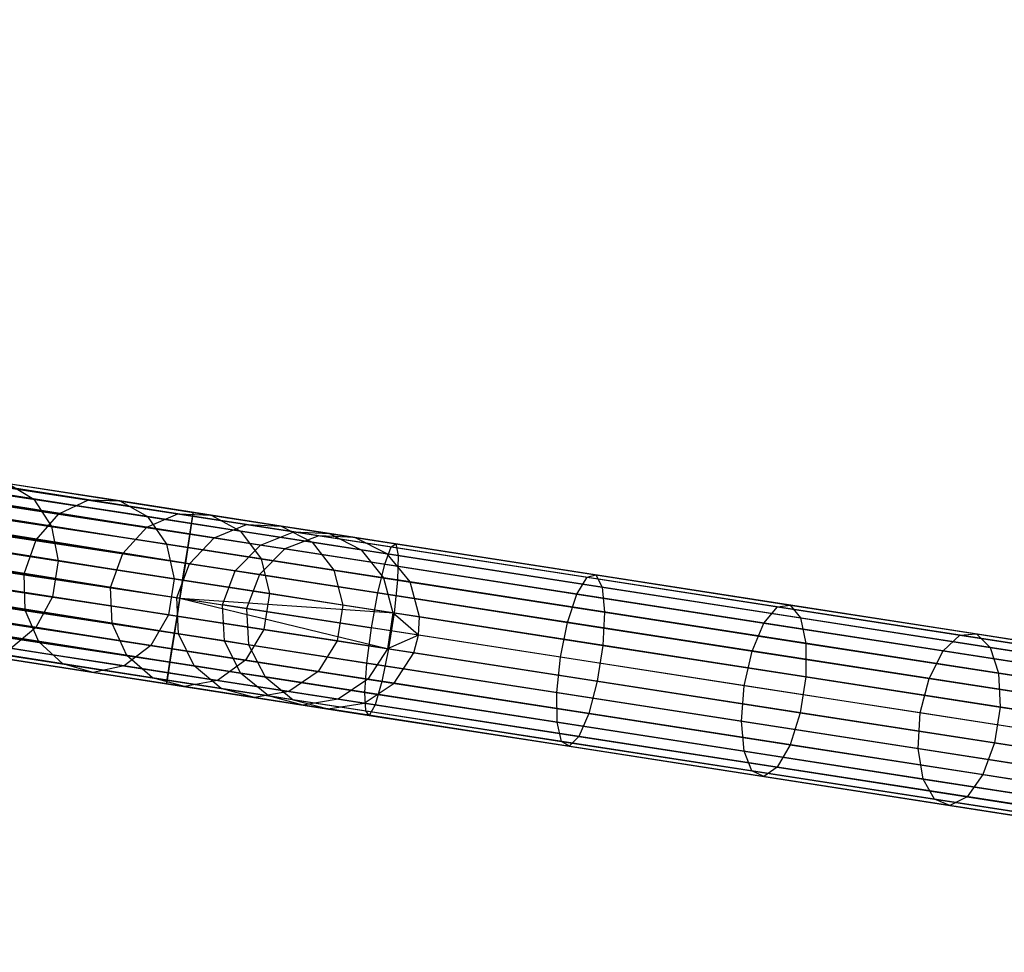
# Model space of a CAD drawing. Extents: x -102 to 102, y -101 to 102.
# Tile 372 of 481: x 78 to 89, y -16 to -6. Entities that reach past the tile are written whole.
import ezdxf

# ---------------------------------------------------------------- set-up
doc = ezdxf.new("R2010")
doc.units = 0
doc.header["$LTSCALE"] = 25.4
doc.layers.get('0').update_dxf_attribs({"linetype": 'CONTINUOUS'})

# ---------------------------------------------------------------- blocks, each defined once
blk = doc.blocks.new('NL2500011659_STL')
at = {"color": 0}
for p, q in [((79.864, -11.379, -7.395), (42.919, -5.688, -7.191)), ((42.919, -5.688, -7.191), (79.844, -11.506, -7)), ((42.919, -5.688, -7.191), (79.844, -11.506, -7)), ((79.864, -11.379, -7.395), (42.919, -5.688, -7.191)), ((42.919, -5.688, -7.809), (79.857, -11.422, -7.809)), ((42.919, -5.688, -7.809), (79.857, -11.422, -7.809)), ((42.925, -5.645, -7.395), (79.864, -11.379, -7.395)), ((42.925, -5.645, -7.605), (79.864, -11.379, -7.395)), ((79.857, -11.422, -7.809), (42.925, -5.645, -7.605)), ((42.925, -5.645, -7.605), (79.864, -11.379, -7.395)), ((42.925, -5.645, -7.395), (79.864, -11.379, -7.395)), ((79.857, -11.422, -7.809), (42.925, -5.645, -7.605)), ((42.906, -5.772, -7), (79.844, -11.506, -7)), ((42.906, -5.772, -7), (79.844, -11.506, -7)), ((79.825, -11.627, -8.169), (42.906, -5.772, -8)), ((42.906, -5.772, -8), (79.857, -11.422, -7.809)), ((42.906, -5.772, -8), (79.857, -11.422, -7.809)), ((79.825, -11.627, -8.169), (42.906, -5.772, -8)), ((79.844, -11.506, -7), (42.887, -5.893, -6.831)), ((42.887, -5.893, -6.831), (79.801, -11.781, -6.691)), ((42.887, -5.893, -6.831), (79.801, -11.781, -6.691)), ((79.844, -11.506, -7), (42.887, -5.893, -6.831)), ((42.887, -5.893, -8.169), (79.825, -11.627, -8.169)), ((42.887, -5.893, -8.169), (79.825, -11.627, -8.169)), ((42.863, -6.047, -6.691), (79.801, -11.781, -6.691)), ((42.863, -6.047, -6.691), (79.801, -11.781, -6.691)), ((79.774, -11.96, -8.414), (42.863, -6.047, -8.309)), ((42.863, -6.047, -8.309), (79.825, -11.627, -8.169)), ((42.863, -6.047, -8.309), (79.825, -11.627, -8.169)), ((79.774, -11.96, -8.414), (42.863, -6.047, -8.309)), ((79.801, -11.781, -6.691), (42.835, -6.226, -6.586)), ((42.835, -6.226, -6.586), (79.743, -12.156, -6.522)), ((42.835, -6.226, -6.586), (79.743, -12.156, -6.522)), ((79.801, -11.781, -6.691), (42.835, -6.226, -6.586)), ((42.835, -6.226, -8.414), (79.774, -11.96, -8.414)), ((42.835, -6.226, -8.414), (79.774, -11.96, -8.414)), ((42.805, -6.422, -6.522), (79.743, -12.156, -6.522)), ((42.805, -6.422, -6.522), (79.743, -12.156, -6.522)), ((42.805, -6.422, -8.478), (79.711, -12.362, -8.5)), ((42.805, -6.422, -8.478), (79.711, -12.362, -8.5)), ((42.805, -6.422, -8.478), (79.774, -11.96, -8.414)), ((42.805, -6.422, -8.478), (79.774, -11.96, -8.414)), ((42.773, -6.628, -6.5), (79.711, -12.362, -6.5)), ((42.773, -6.628, -6.5), (79.711, -12.362, -6.5)), ((42.773, -6.628, -8.5), (79.711, -12.362, -8.5)), ((42.773, -6.628, -8.5), (79.711, -12.362, -8.5)), ((79.649, -12.763, -8.414), (42.741, -6.833, -8.478)), ((42.741, -6.833, -8.478), (79.711, -12.362, -8.5)), ((79.649, -12.763, -8.414), (42.741, -6.833, -8.478)), ((42.741, -6.833, -6.522), (79.679, -12.567, -6.522)), ((42.741, -6.833, -6.522), (79.679, -12.567, -6.522)), ((42.741, -6.833, -8.478), (79.711, -12.362, -8.5)), ((42.71, -7.03, -8.414), (79.649, -12.763, -8.414)), ((42.71, -7.03, -8.414), (79.649, -12.763, -8.414)), ((79.679, -12.567, -6.522), (42.71, -7.03, -6.586)), ((42.71, -7.03, -6.586), (79.621, -12.942, -6.691)), ((42.71, -7.03, -6.586), (79.621, -12.942, -6.691)), ((79.679, -12.567, -6.522), (42.71, -7.03, -6.586)), ((79.597, -13.096, -8.169), (42.683, -7.208, -8.309)), ((42.683, -7.208, -8.309), (79.649, -12.763, -8.414)), ((42.683, -7.208, -8.309), (79.649, -12.763, -8.414)), ((79.597, -13.096, -8.169), (42.683, -7.208, -8.309)), ((42.683, -7.208, -6.691), (79.621, -12.942, -6.691)), ((42.683, -7.208, -6.691), (79.621, -12.942, -6.691)), ((42.659, -7.362, -8.169), (79.597, -13.096, -8.169)), ((42.659, -7.362, -8.169), (79.597, -13.096, -8.169)), ((79.621, -12.942, -6.691), (42.659, -7.362, -6.831)), ((42.659, -7.362, -6.831), (79.578, -13.217, -7)), ((42.659, -7.362, -6.831), (79.578, -13.217, -7)), ((79.621, -12.942, -6.691), (42.659, -7.362, -6.831)), ((79.565, -13.301, -7.809), (42.64, -7.483, -8)), ((42.64, -7.483, -8), (79.597, -13.096, -8.169)), ((42.64, -7.483, -8), (79.597, -13.096, -8.169)), ((79.565, -13.301, -7.809), (42.64, -7.483, -8)), ((42.64, -7.483, -7), (79.578, -13.217, -7)), ((42.64, -7.483, -7), (79.578, -13.217, -7)), ((79.559, -13.344, -7.395), (42.62, -7.61, -7.605)), ((42.62, -7.61, -7.395), (79.559, -13.344, -7.395)), ((79.559, -13.344, -7.395), (42.62, -7.61, -7.605)), ((42.62, -7.61, -7.605), (79.565, -13.301, -7.809)), ((42.62, -7.61, -7.605), (79.565, -13.301, -7.809)), ((42.62, -7.61, -7.395), (79.559, -13.344, -7.395)), ((42.627, -7.567, -7.809), (79.565, -13.301, -7.809)), ((42.627, -7.567, -7.809), (79.565, -13.301, -7.809)), ((79.578, -13.217, -7), (42.627, -7.567, -7.191)), ((42.627, -7.567, -7.191), (79.559, -13.344, -7.395)), ((42.627, -7.567, -7.191), (79.559, -13.344, -7.395)), ((79.578, -13.217, -7), (42.627, -7.567, -7.191)), ((78.04, -11.226, -299.859), (76.526, -10.991, -301.661)), ((78.04, -11.226, -299.859), (76.526, -10.991, -301.661)), ((78.664, -11.236, -297.483), (77.415, -11.043, -299.371)), ((78.664, -11.236, -297.483), (77.415, -11.043, -299.371)), ((77.748, -11.05, -299.621), (78.04, -11.226, -299.859)), ((79.022, -11.248, -297.692), (77.748, -11.05, -299.621)), ((79.022, -11.248, -297.692), (77.748, -11.05, -299.621)), ((77.748, -11.05, -299.621), (78.04, -11.226, -299.859)), ((78.325, -11.394, -297.3), (77.1, -11.204, -299.154)), ((78.325, -11.394, -297.3), (77.1, -11.204, -299.154)), ((78.04, -11.226, -299.859), (78.241, -11.539, -300.045)), ((79.34, -11.427, -297.893), (78.04, -11.226, -299.859)), ((79.34, -11.427, -297.893), (78.04, -11.226, -299.859)), ((78.04, -11.226, -299.859), (78.241, -11.539, -300.045)), ((78.325, -11.394, -297.3), (78.664, -11.236, -297.483)), ((78.325, -11.394, -297.3), (78.664, -11.236, -297.483)), ((78.664, -11.236, -297.483), (79.022, -11.248, -297.692)), ((79.688, -11.396, -295.461), (78.664, -11.236, -297.483)), ((79.688, -11.396, -295.461), (78.664, -11.236, -297.483)), ((78.664, -11.236, -297.483), (79.022, -11.248, -297.692)), ((79.022, -11.248, -297.692), (79.34, -11.427, -297.893)), ((80.069, -11.411, -295.628), (79.022, -11.248, -297.692)), ((80.069, -11.411, -295.628), (79.022, -11.248, -297.692)), ((79.022, -11.248, -297.692), (79.34, -11.427, -297.893)), ((78.241, -11.539, -300.045), (76.704, -11.3, -301.875)), ((78.241, -11.539, -300.045), (76.704, -11.3, -301.875)), ((79.844, -11.506, -7), (79.864, -11.379, -7.395)), ((79.844, -11.506, -7), (79.864, -11.379, -7.395)), ((79.864, -11.379, -7.395), (79.857, -11.422, -7.809)), ((79.864, -11.379, -7.395), (79.857, -11.422, -7.809)), ((79.864, -11.379, -7.395), (82.187, -11.739, -7.533)), ((79.864, -11.379, -7.395), (82.187, -11.739, -7.533)), ((78.065, -11.694, -297.176), (78.325, -11.394, -297.3)), ((78.065, -11.694, -297.176), (78.325, -11.394, -297.3)), ((79.331, -11.55, -295.315), (78.325, -11.394, -297.3)), ((79.331, -11.55, -295.315), (78.325, -11.394, -297.3)), ((79.331, -11.55, -295.315), (79.688, -11.396, -295.461)), ((79.331, -11.55, -295.315), (79.688, -11.396, -295.461)), ((79.34, -11.427, -297.893), (79.56, -11.743, -298.049)), ((80.406, -11.593, -295.788), (79.34, -11.427, -297.893)), ((80.406, -11.593, -295.788), (79.34, -11.427, -297.893)), ((79.34, -11.427, -297.893), (79.56, -11.743, -298.049)), ((79.688, -11.396, -295.461), (80.069, -11.411, -295.628)), ((80.476, -11.518, -293.333), (79.688, -11.396, -295.461)), ((80.476, -11.518, -293.333), (79.688, -11.396, -295.461)), ((79.688, -11.396, -295.461), (80.069, -11.411, -295.628)), ((79.801, -11.781, -6.691), (79.844, -11.506, -7)), ((79.801, -11.781, -6.691), (79.844, -11.506, -7)), ((79.857, -11.422, -7.809), (79.825, -11.627, -8.169)), ((79.857, -11.422, -7.809), (79.825, -11.627, -8.169)), ((79.844, -11.506, -7), (82.213, -11.873, -7.141)), ((79.844, -11.506, -7), (82.213, -11.873, -7.141)), ((79.857, -11.422, -7.809), (82.132, -11.775, -7.944)), ((79.857, -11.422, -7.809), (82.132, -11.775, -7.944)), ((80.069, -11.411, -295.628), (80.406, -11.593, -295.788)), ((80.873, -11.535, -293.455), (80.069, -11.411, -295.628)), ((80.873, -11.535, -293.455), (80.069, -11.411, -295.628)), ((80.069, -11.411, -295.628), (80.406, -11.593, -295.788)), ((78.065, -11.694, -297.176), (76.855, -11.507, -299.007)), ((78.065, -11.694, -297.176), (76.855, -11.507, -299.007)), ((78.241, -11.539, -300.045), (78.316, -11.935, -300.147)), ((79.56, -11.743, -298.049), (78.241, -11.539, -300.045)), ((79.56, -11.743, -298.049), (78.241, -11.539, -300.045)), ((78.241, -11.539, -300.045), (78.316, -11.935, -300.147)), ((79.058, -11.849, -295.216), (79.331, -11.55, -295.315)), ((79.058, -11.849, -295.216), (79.331, -11.55, -295.315)), ((80.104, -11.671, -293.226), (79.331, -11.55, -295.315)), ((80.104, -11.671, -293.226), (79.331, -11.55, -295.315)), ((80.104, -11.671, -293.226), (80.476, -11.518, -293.333)), ((80.104, -11.671, -293.226), (80.476, -11.518, -293.333)), ((80.406, -11.593, -295.788), (80.643, -11.911, -295.913)), ((81.227, -11.72, -293.573), (80.406, -11.593, -295.788)), ((81.227, -11.72, -293.573), (80.406, -11.593, -295.788)), ((80.406, -11.593, -295.788), (80.643, -11.911, -295.913)), ((80.476, -11.518, -293.333), (80.873, -11.535, -293.455)), ((81.016, -11.602, -291.127), (80.476, -11.518, -293.333)), ((81.016, -11.602, -291.127), (80.476, -11.518, -293.333)), ((80.476, -11.518, -293.333), (80.873, -11.535, -293.455)), ((80.635, -11.753, -291.061), (81.016, -11.602, -291.127)), ((80.635, -11.753, -291.061), (81.016, -11.602, -291.127)), ((80.873, -11.535, -293.455), (81.227, -11.72, -293.573)), ((81.425, -11.621, -291.204), (80.873, -11.535, -293.455)), ((81.425, -11.621, -291.204), (80.873, -11.535, -293.455)), ((80.873, -11.535, -293.455), (81.227, -11.72, -293.573)), ((81.016, -11.602, -291.127), (81.425, -11.621, -291.204)), ((81.302, -11.646, -288.874), (81.016, -11.602, -291.127)), ((81.302, -11.646, -288.874), (81.016, -11.602, -291.127)), ((81.016, -11.602, -291.127), (81.425, -11.621, -291.204)), ((78.316, -11.935, -300.147), (76.766, -11.694, -301.991)), ((78.316, -11.935, -300.147), (76.766, -11.694, -301.991)), ((77.929, -12.085, -297.132), (78.065, -11.694, -297.176)), ((77.929, -12.085, -297.132), (78.065, -11.694, -297.176)), ((79.058, -11.849, -295.216), (78.065, -11.694, -297.176)), ((79.058, -11.849, -295.216), (78.065, -11.694, -297.176)), ((79.825, -11.627, -8.169), (79.774, -11.96, -8.414)), ((79.825, -11.627, -8.169), (79.774, -11.96, -8.414)), ((79.822, -11.967, -293.154), (80.104, -11.671, -293.226)), ((79.822, -11.967, -293.154), (80.104, -11.671, -293.226)), ((79.825, -11.627, -8.169), (82.059, -11.974, -8.302)), ((79.825, -11.627, -8.169), (82.059, -11.974, -8.302)), ((80.635, -11.753, -291.061), (80.104, -11.671, -293.226)), ((80.635, -11.753, -291.061), (80.104, -11.671, -293.226)), ((81.302, -11.646, -288.874), (80.915, -11.796, -288.848)), ((81.302, -11.646, -288.874), (80.915, -11.796, -288.848)), ((81.227, -11.72, -293.573), (81.476, -12.041, -293.664)), ((81.789, -11.808, -291.276), (81.227, -11.72, -293.573)), ((81.789, -11.808, -291.276), (81.227, -11.72, -293.573)), ((81.227, -11.72, -293.573), (81.476, -12.041, -293.664)), ((99.268, -14.435, -28.874), (81.302, -11.646, -288.874)), ((81.716, -11.666, -288.902), (81.302, -11.646, -288.874)), ((99.268, -14.435, -28.874), (81.302, -11.646, -288.874)), ((81.716, -11.666, -288.902), (81.302, -11.646, -288.874)), ((81.425, -11.621, -291.204), (81.789, -11.808, -291.276)), ((81.716, -11.666, -288.902), (81.425, -11.621, -291.204)), ((81.716, -11.666, -288.902), (81.425, -11.621, -291.204)), ((81.425, -11.621, -291.204), (81.789, -11.808, -291.276)), ((99.682, -14.455, -28.902), (81.716, -11.666, -288.902)), ((82.086, -11.854, -288.93), (81.716, -11.666, -288.902)), ((99.682, -14.455, -28.902), (81.716, -11.666, -288.902)), ((82.086, -11.854, -288.93), (81.716, -11.666, -288.902)), ((79.56, -11.743, -298.049), (79.646, -12.141, -298.135)), ((80.643, -11.911, -295.913), (79.56, -11.743, -298.049)), ((80.643, -11.911, -295.913), (79.56, -11.743, -298.049)), ((79.56, -11.743, -298.049), (79.646, -12.141, -298.135)), ((79.743, -12.156, -6.522), (79.801, -11.781, -6.691)), ((79.743, -12.156, -6.522), (79.801, -11.781, -6.691)), ((79.801, -11.781, -6.691), (82.206, -12.154, -6.834)), ((79.801, -11.781, -6.691), (82.206, -12.154, -6.834)), ((80.346, -12.048, -291.016), (80.635, -11.753, -291.061)), ((80.346, -12.048, -291.016), (80.635, -11.753, -291.061)), ((80.915, -11.796, -288.848), (80.622, -12.091, -288.831)), ((80.915, -11.796, -288.848), (80.622, -12.091, -288.831)), ((80.915, -11.796, -288.848), (80.635, -11.753, -291.061)), ((80.915, -11.796, -288.848), (80.635, -11.753, -291.061)), ((98.881, -14.585, -28.848), (80.915, -11.796, -288.848)), ((98.881, -14.585, -28.848), (80.915, -11.796, -288.848)), ((81.789, -11.808, -291.276), (82.046, -12.129, -291.333)), ((82.086, -11.854, -288.93), (81.789, -11.808, -291.276)), ((82.086, -11.854, -288.93), (81.789, -11.808, -291.276)), ((81.789, -11.808, -291.276), (82.046, -12.129, -291.333)), ((82.059, -11.974, -8.302), (82.132, -11.775, -7.944)), ((82.059, -11.974, -8.302), (82.132, -11.775, -7.944)), ((82.132, -11.775, -7.944), (82.187, -11.739, -7.533)), ((82.132, -11.775, -7.944), (82.187, -11.739, -7.533)), ((82.132, -11.775, -7.944), (84.376, -12.123, -8.347)), ((82.132, -11.775, -7.944), (84.376, -12.123, -8.347)), ((82.187, -11.739, -7.533), (84.478, -12.095, -7.945)), ((82.187, -11.739, -7.533), (84.478, -12.095, -7.945)), ((82.187, -11.739, -7.533), (82.213, -11.873, -7.141)), ((82.187, -11.739, -7.533), (82.213, -11.873, -7.141)), ((76.725, -11.898, -298.955), (77.929, -12.085, -297.132)), ((76.725, -11.898, -298.955), (77.929, -12.085, -297.132)), ((78.316, -11.935, -300.147), (78.252, -12.346, -300.147)), ((78.316, -11.935, -300.147), (78.252, -12.346, -300.147)), ((79.646, -12.141, -298.135), (78.316, -11.935, -300.147)), ((79.646, -12.141, -298.135), (78.316, -11.935, -300.147)), ((78.918, -12.238, -295.181), (79.058, -11.849, -295.216)), ((78.918, -12.238, -295.181), (79.058, -11.849, -295.216)), ((79.822, -11.967, -293.154), (79.058, -11.849, -295.216)), ((79.822, -11.967, -293.154), (79.058, -11.849, -295.216)), ((80.643, -11.911, -295.913), (80.738, -12.31, -295.981)), ((81.476, -12.041, -293.664), (80.643, -11.911, -295.913)), ((81.476, -12.041, -293.664), (80.643, -11.911, -295.913)), ((80.643, -11.911, -295.913), (80.738, -12.31, -295.981)), ((100.052, -14.643, -28.93), (82.086, -11.854, -288.93)), ((82.348, -12.176, -288.952), (82.086, -11.854, -288.93)), ((100.052, -14.643, -28.93), (82.086, -11.854, -288.93)), ((82.348, -12.176, -288.952), (82.086, -11.854, -288.93)), ((82.213, -11.873, -7.141), (82.206, -12.154, -6.834)), ((82.213, -11.873, -7.141), (82.206, -12.154, -6.834)), ((82.213, -11.873, -7.141), (84.549, -12.236, -7.56)), ((82.213, -11.873, -7.141), (84.549, -12.236, -7.56)), ((79.678, -12.356, -293.128), (79.822, -11.967, -293.154)), ((79.678, -12.356, -293.128), (79.822, -11.967, -293.154)), ((79.774, -11.96, -8.414), (79.711, -12.362, -8.5)), ((79.774, -11.96, -8.414), (79.711, -12.362, -8.5)), ((79.774, -11.96, -8.414), (81.979, -12.302, -8.544)), ((79.774, -11.96, -8.414), (81.979, -12.302, -8.544)), ((80.346, -12.048, -291.016), (79.822, -11.967, -293.154)), ((80.346, -12.048, -291.016), (79.822, -11.967, -293.154)), ((80.199, -12.437, -291), (80.346, -12.048, -291.016)), ((80.199, -12.437, -291), (80.346, -12.048, -291.016)), ((80.622, -12.091, -288.831), (80.346, -12.048, -291.016)), ((80.622, -12.091, -288.831), (80.346, -12.048, -291.016)), ((81.476, -12.041, -293.664), (81.577, -12.441, -293.714)), ((82.046, -12.129, -291.333), (81.476, -12.041, -293.664)), ((82.046, -12.129, -291.333), (81.476, -12.041, -293.664)), ((81.476, -12.041, -293.664), (81.577, -12.441, -293.714)), ((81.979, -12.302, -8.544), (82.059, -11.974, -8.302)), ((81.979, -12.302, -8.544), (82.059, -11.974, -8.302)), ((82.059, -11.974, -8.302), (84.261, -12.316, -8.698)), ((82.059, -11.974, -8.302), (84.261, -12.316, -8.698)), ((78.252, -12.346, -300.147), (76.703, -12.105, -301.991)), ((78.252, -12.346, -300.147), (76.703, -12.105, -301.991)), ((77.94, -12.498, -297.176), (77.929, -12.085, -297.132)), ((77.929, -12.085, -297.132), (78.918, -12.238, -295.181)), ((77.929, -12.085, -297.132), (78.918, -12.238, -295.181)), ((77.94, -12.498, -297.176), (77.929, -12.085, -297.132)), ((79.646, -12.141, -298.135), (79.582, -12.552, -298.135)), ((79.646, -12.141, -298.135), (79.582, -12.552, -298.135)), ((80.738, -12.31, -295.981), (79.646, -12.141, -298.135)), ((80.738, -12.31, -295.981), (79.646, -12.141, -298.135)), ((79.711, -12.362, -6.5), (79.743, -12.156, -6.522)), ((79.711, -12.362, -6.5), (79.743, -12.156, -6.522)), ((79.743, -12.156, -6.522), (82.167, -12.532, -6.666)), ((79.743, -12.156, -6.522), (82.167, -12.532, -6.666)), ((80.622, -12.091, -288.831), (80.475, -12.48, -288.825)), ((80.622, -12.091, -288.831), (80.475, -12.48, -288.825)), ((98.588, -14.88, -28.831), (80.622, -12.091, -288.831)), ((98.588, -14.88, -28.831), (80.622, -12.091, -288.831)), ((82.046, -12.129, -291.333), (82.152, -12.53, -291.365)), ((82.046, -12.129, -291.333), (82.152, -12.53, -291.365)), ((82.348, -12.176, -288.952), (82.046, -12.129, -291.333)), ((82.348, -12.176, -288.952), (82.046, -12.129, -291.333)), ((82.206, -12.154, -6.834), (82.167, -12.532, -6.666)), ((82.206, -12.154, -6.834), (82.167, -12.532, -6.666)), ((82.206, -12.154, -6.834), (84.577, -12.522, -7.26)), ((82.206, -12.154, -6.834), (84.577, -12.522, -7.26)), ((100.314, -14.965, -28.952), (82.348, -12.176, -288.952)), ((82.457, -12.577, -288.963), (82.348, -12.176, -288.952)), ((100.314, -14.965, -28.952), (82.348, -12.176, -288.952)), ((82.457, -12.577, -288.963), (82.348, -12.176, -288.952)), ((84.261, -12.316, -8.698), (84.376, -12.123, -8.347)), ((84.261, -12.316, -8.698), (84.376, -12.123, -8.347)), ((84.376, -12.123, -8.347), (84.478, -12.095, -7.945)), ((84.376, -12.123, -8.347), (84.478, -12.095, -7.945)), ((84.376, -12.123, -8.347), (86.558, -12.462, -9.013)), ((84.376, -12.123, -8.347), (86.558, -12.462, -9.013)), ((84.478, -12.095, -7.945), (86.705, -12.441, -8.625)), ((84.478, -12.095, -7.945), (86.705, -12.441, -8.625)), ((84.478, -12.095, -7.945), (84.549, -12.236, -7.56)), ((84.478, -12.095, -7.945), (84.549, -12.236, -7.56)), ((78.934, -12.652, -295.216), (78.918, -12.238, -295.181)), ((78.918, -12.238, -295.181), (79.678, -12.356, -293.128)), ((78.918, -12.238, -295.181), (79.678, -12.356, -293.128)), ((78.934, -12.652, -295.216), (78.918, -12.238, -295.181)), ((84.549, -12.236, -7.56), (86.82, -12.589, -8.254)), ((84.549, -12.236, -7.56), (86.82, -12.589, -8.254)), ((84.549, -12.236, -7.56), (84.577, -12.522, -7.26)), ((84.549, -12.236, -7.56), (84.577, -12.522, -7.26)), ((77.94, -12.498, -297.176), (76.731, -12.31, -299.007)), ((77.94, -12.498, -297.176), (76.731, -12.31, -299.007)), ((78.252, -12.346, -300.147), (78.061, -12.7, -300.045)), ((78.252, -12.346, -300.147), (78.061, -12.7, -300.045)), ((79.582, -12.552, -298.135), (78.252, -12.346, -300.147)), ((79.582, -12.552, -298.135), (78.252, -12.346, -300.147)), ((79.711, -12.362, -8.5), (79.649, -12.763, -8.414)), ((79.711, -12.362, -8.5), (79.649, -12.763, -8.414)), ((79.697, -12.771, -293.154), (79.678, -12.356, -293.128)), ((79.678, -12.356, -293.128), (80.199, -12.437, -291)), ((79.678, -12.356, -293.128), (80.199, -12.437, -291)), ((79.697, -12.771, -293.154), (79.678, -12.356, -293.128)), ((79.679, -12.567, -6.522), (79.711, -12.362, -6.5)), ((79.679, -12.567, -6.522), (79.711, -12.362, -6.5)), ((79.711, -12.362, -6.5), (82.167, -12.532, -6.666)), ((79.711, -12.362, -6.5), (82.167, -12.532, -6.666)), ((79.711, -12.362, -6.5), (82.103, -12.943, -6.666)), ((79.711, -12.362, -6.5), (82.103, -12.943, -6.666)), ((79.711, -12.362, -8.5), (81.906, -12.702, -8.63)), ((79.711, -12.362, -8.5), (81.906, -12.702, -8.63)), ((80.738, -12.31, -295.981), (80.674, -12.721, -295.981)), ((80.738, -12.31, -295.981), (80.674, -12.721, -295.981)), ((81.577, -12.441, -293.714), (80.738, -12.31, -295.981)), ((81.577, -12.441, -293.714), (80.738, -12.31, -295.981)), ((81.906, -12.702, -8.63), (81.979, -12.302, -8.544)), ((81.906, -12.702, -8.63), (81.979, -12.302, -8.544)), ((81.979, -12.302, -8.544), (84.154, -12.64, -8.935)), ((81.979, -12.302, -8.544), (84.154, -12.64, -8.935)), ((84.154, -12.64, -8.935), (84.261, -12.316, -8.698)), ((84.154, -12.64, -8.935), (84.261, -12.316, -8.698)), ((84.261, -12.316, -8.698), (86.403, -12.648, -9.351)), ((84.261, -12.316, -8.698), (86.403, -12.648, -9.351)), ((78.061, -12.7, -300.045), (76.523, -12.462, -301.875)), ((78.061, -12.7, -300.045), (76.523, -12.462, -301.875)), ((78.097, -12.863, -297.3), (77.94, -12.498, -297.176)), ((78.934, -12.652, -295.216), (77.94, -12.498, -297.176)), ((78.097, -12.863, -297.3), (77.94, -12.498, -297.176)), ((78.934, -12.652, -295.216), (77.94, -12.498, -297.176)), ((80.221, -12.852, -291.016), (80.199, -12.437, -291)), ((80.475, -12.48, -288.825), (80.199, -12.437, -291)), ((80.221, -12.852, -291.016), (80.199, -12.437, -291)), ((80.475, -12.48, -288.825), (80.199, -12.437, -291)), ((98.441, -15.269, -28.825), (80.475, -12.48, -288.825)), ((80.475, -12.48, -288.825), (80.498, -12.895, -288.831)), ((98.441, -15.269, -28.825), (80.475, -12.48, -288.825)), ((80.475, -12.48, -288.825), (80.498, -12.895, -288.831)), ((81.577, -12.441, -293.714), (81.513, -12.852, -293.714)), ((81.577, -12.441, -293.714), (81.513, -12.852, -293.714)), ((82.152, -12.53, -291.365), (81.577, -12.441, -293.714)), ((82.152, -12.53, -291.365), (81.577, -12.441, -293.714)), ((86.403, -12.648, -9.351), (86.558, -12.462, -9.013)), ((86.403, -12.648, -9.351), (86.558, -12.462, -9.013)), ((86.558, -12.462, -9.013), (86.705, -12.441, -8.625)), ((86.558, -12.462, -9.013), (86.705, -12.441, -8.625)), ((86.558, -12.462, -9.013), (88.648, -12.786, -9.933)), ((86.558, -12.462, -9.013), (88.648, -12.786, -9.933)), ((86.705, -12.441, -8.625), (88.839, -12.772, -9.564)), ((86.705, -12.441, -8.625), (88.839, -12.772, -9.564)), ((86.705, -12.441, -8.625), (86.82, -12.589, -8.254)), ((86.705, -12.441, -8.625), (86.82, -12.589, -8.254)), ((79.582, -12.552, -298.135), (79.38, -12.905, -298.049)), ((79.582, -12.552, -298.135), (79.38, -12.905, -298.049)), ((80.674, -12.721, -295.981), (79.582, -12.552, -298.135)), ((80.674, -12.721, -295.981), (79.582, -12.552, -298.135)), ((79.621, -12.942, -6.691), (79.679, -12.567, -6.522)), ((79.621, -12.942, -6.691), (79.679, -12.567, -6.522)), ((79.679, -12.567, -6.522), (82.103, -12.943, -6.666)), ((79.679, -12.567, -6.522), (82.103, -12.943, -6.666)), ((82.152, -12.53, -291.365), (82.089, -12.941, -291.365)), ((82.152, -12.53, -291.365), (82.089, -12.941, -291.365)), ((82.167, -12.532, -6.666), (82.103, -12.943, -6.666)), ((82.167, -12.532, -6.666), (82.103, -12.943, -6.666)), ((82.457, -12.577, -288.963), (82.152, -12.53, -291.365)), ((82.457, -12.577, -288.963), (82.152, -12.53, -291.365)), ((82.446, -12.786, -288.965), (82.152, -12.53, -291.365)), ((82.446, -12.786, -288.965), (82.152, -12.53, -291.365)), ((82.167, -12.532, -6.666), (84.557, -12.903, -7.095)), ((82.167, -12.532, -6.666), (84.557, -12.903, -7.095)), ((82.446, -12.786, -288.965), (82.457, -12.577, -288.963)), ((82.446, -12.786, -288.965), (82.457, -12.577, -288.963)), ((100.423, -15.366, -28.963), (82.457, -12.577, -288.963)), ((100.423, -15.366, -28.963), (82.457, -12.577, -288.963)), ((84.577, -12.522, -7.26), (84.557, -12.903, -7.095)), ((84.577, -12.522, -7.26), (84.557, -12.903, -7.095)), ((84.577, -12.522, -7.26), (86.882, -12.88, -7.964)), ((84.577, -12.522, -7.26), (86.882, -12.88, -7.964)), ((86.82, -12.589, -8.254), (88.996, -12.926, -9.211)), ((86.82, -12.589, -8.254), (88.996, -12.926, -9.211)), ((86.82, -12.589, -8.254), (86.882, -12.88, -7.964)), ((86.82, -12.589, -8.254), (86.882, -12.88, -7.964)), ((78.097, -12.863, -297.3), (76.872, -12.673, -299.154)), ((78.097, -12.863, -297.3), (76.872, -12.673, -299.154)), ((78.061, -12.7, -300.045), (77.775, -12.937, -299.859)), ((78.061, -12.7, -300.045), (77.775, -12.937, -299.859)), ((79.38, -12.905, -298.049), (78.061, -12.7, -300.045)), ((79.38, -12.905, -298.049), (78.061, -12.7, -300.045)), ((79.103, -13.019, -295.315), (78.934, -12.652, -295.216)), ((79.697, -12.771, -293.154), (78.934, -12.652, -295.216)), ((79.103, -13.019, -295.315), (78.934, -12.652, -295.216)), ((79.697, -12.771, -293.154), (78.934, -12.652, -295.216)), ((80.674, -12.721, -295.981), (80.463, -13.073, -295.913)), ((80.674, -12.721, -295.981), (80.463, -13.073, -295.913)), ((81.513, -12.852, -293.714), (80.674, -12.721, -295.981)), ((81.513, -12.852, -293.714), (80.674, -12.721, -295.981)), ((81.854, -13.106, -8.544), (81.906, -12.702, -8.63)), ((81.854, -13.106, -8.544), (81.906, -12.702, -8.63)), ((84.071, -13.038, -9.019), (81.906, -12.702, -8.63)), ((84.071, -13.038, -9.019), (81.906, -12.702, -8.63)), ((84.071, -13.038, -9.019), (84.154, -12.64, -8.935)), ((84.071, -13.038, -9.019), (84.154, -12.64, -8.935)), ((84.154, -12.64, -8.935), (86.269, -12.968, -9.581)), ((84.154, -12.64, -8.935), (86.269, -12.968, -9.581)), ((86.269, -12.968, -9.581), (86.403, -12.648, -9.351)), ((86.269, -12.968, -9.581), (86.403, -12.648, -9.351)), ((86.403, -12.648, -9.351), (88.455, -12.967, -10.254)), ((86.403, -12.648, -9.351), (88.455, -12.967, -10.254)), ((79.649, -12.763, -8.414), (79.597, -13.096, -8.169)), ((79.649, -12.763, -8.414), (79.597, -13.096, -8.169)), ((79.649, -12.763, -8.414), (81.854, -13.106, -8.544)), ((79.649, -12.763, -8.414), (81.854, -13.106, -8.544)), ((79.876, -13.139, -293.226), (79.697, -12.771, -293.154)), ((80.221, -12.852, -291.016), (79.697, -12.771, -293.154)), ((79.876, -13.139, -293.226), (79.697, -12.771, -293.154)), ((80.221, -12.852, -291.016), (79.697, -12.771, -293.154)), ((80.407, -13.222, -291.061), (80.221, -12.852, -291.016)), ((80.498, -12.895, -288.831), (80.221, -12.852, -291.016)), ((80.407, -13.222, -291.061), (80.221, -12.852, -291.016)), ((80.498, -12.895, -288.831), (80.221, -12.852, -291.016)), ((81.513, -12.852, -293.714), (81.295, -13.202, -293.664)), ((81.513, -12.852, -293.714), (81.295, -13.202, -293.664)), ((82.089, -12.941, -291.365), (81.513, -12.852, -293.714)), ((82.089, -12.941, -291.365), (81.513, -12.852, -293.714)), ((82.446, -12.786, -288.965), (82.089, -12.941, -291.365)), ((82.446, -12.786, -288.965), (82.089, -12.941, -291.365)), ((82.393, -12.988, -288.963), (82.446, -12.786, -288.965)), ((82.393, -12.988, -288.963), (82.446, -12.786, -288.965)), ((100.412, -15.575, -28.965), (82.446, -12.786, -288.965)), ((100.412, -15.575, -28.965), (82.446, -12.786, -288.965)), ((88.455, -12.967, -10.254), (88.648, -12.786, -9.933)), ((88.455, -12.967, -10.254), (88.648, -12.786, -9.933)), ((88.648, -12.786, -9.933), (88.839, -12.772, -9.564)), ((88.648, -12.786, -9.933), (88.839, -12.772, -9.564)), ((88.648, -12.786, -9.933), (90.617, -13.092, -11.094)), ((88.648, -12.786, -9.933), (90.617, -13.092, -11.094)), ((88.839, -12.772, -9.564), (90.85, -13.084, -10.749)), ((88.839, -12.772, -9.564), (90.85, -13.084, -10.749)), ((88.839, -12.772, -9.564), (88.996, -12.926, -9.211)), ((88.839, -12.772, -9.564), (88.996, -12.926, -9.211)), ((78.372, -13.116, -297.483), (77.124, -12.922, -299.371)), ((78.372, -13.116, -297.483), (77.124, -12.922, -299.371)), ((79.074, -13.139, -297.893), (77.775, -12.937, -299.859)), ((79.074, -13.139, -297.893), (77.775, -12.937, -299.859)), ((78.372, -13.116, -297.483), (78.097, -12.863, -297.3)), ((79.103, -13.019, -295.315), (78.097, -12.863, -297.3)), ((78.372, -13.116, -297.483), (78.097, -12.863, -297.3)), ((79.103, -13.019, -295.315), (78.097, -12.863, -297.3)), ((79.38, -12.905, -298.049), (79.074, -13.139, -297.893)), ((79.38, -12.905, -298.049), (79.074, -13.139, -297.893)), ((80.463, -13.073, -295.913), (79.38, -12.905, -298.049)), ((80.463, -13.073, -295.913), (79.38, -12.905, -298.049)), ((79.578, -13.217, -7), (79.621, -12.942, -6.691)), ((79.578, -13.217, -7), (79.621, -12.942, -6.691)), ((79.621, -12.942, -6.691), (82.025, -13.316, -6.834)), ((79.621, -12.942, -6.691), (82.025, -13.316, -6.834)), ((98.464, -15.684, -28.831), (80.498, -12.895, -288.831)), ((80.498, -12.895, -288.831), (80.687, -13.265, -288.848)), ((98.464, -15.684, -28.831), (80.498, -12.895, -288.831)), ((80.498, -12.895, -288.831), (80.687, -13.265, -288.848)), ((82.089, -12.941, -291.365), (81.866, -13.291, -291.333)), ((82.089, -12.941, -291.365), (81.866, -13.291, -291.333)), ((82.103, -12.943, -6.666), (82.025, -13.316, -6.834)), ((82.103, -12.943, -6.666), (82.025, -13.316, -6.834)), ((82.393, -12.988, -288.963), (82.089, -12.941, -291.365)), ((82.393, -12.988, -288.963), (82.089, -12.941, -291.365)), ((82.103, -12.943, -6.666), (84.494, -13.314, -7.095)), ((82.103, -12.943, -6.666), (84.494, -13.314, -7.095)), ((84.557, -12.903, -7.095), (84.494, -13.314, -7.095)), ((84.557, -12.903, -7.095), (84.494, -13.314, -7.095)), ((84.557, -12.903, -7.095), (86.882, -13.264, -7.805)), ((84.557, -12.903, -7.095), (86.882, -13.264, -7.805)), ((86.177, -13.365, -9.662), (86.269, -12.968, -9.581)), ((86.177, -13.365, -9.662), (86.269, -12.968, -9.581)), ((86.269, -12.968, -9.581), (88.294, -13.282, -10.472)), ((86.269, -12.968, -9.581), (88.294, -13.282, -10.472)), ((86.882, -12.88, -7.964), (89.091, -13.223, -8.936)), ((86.882, -12.88, -7.964), (89.091, -13.223, -8.936)), ((86.882, -12.88, -7.964), (86.882, -13.264, -7.805)), ((86.882, -12.88, -7.964), (86.882, -13.264, -7.805)), ((88.294, -13.282, -10.472), (88.455, -12.967, -10.254)), ((88.294, -13.282, -10.472), (88.455, -12.967, -10.254)), ((88.455, -12.967, -10.254), (90.388, -13.267, -11.394)), ((88.455, -12.967, -10.254), (90.388, -13.267, -11.394)), ((88.996, -12.926, -9.211), (91.046, -13.245, -10.419)), ((88.996, -12.926, -9.211), (91.046, -13.245, -10.419)), ((88.996, -12.926, -9.211), (89.091, -13.223, -8.936)), ((88.996, -12.926, -9.211), (89.091, -13.223, -8.936)), ((78.717, -13.214, -297.692), (77.443, -13.016, -299.621)), ((78.717, -13.214, -297.692), (77.443, -13.016, -299.621)), ((79.396, -13.275, -295.461), (79.103, -13.019, -295.315)), ((79.876, -13.139, -293.226), (79.103, -13.019, -295.315)), ((79.396, -13.275, -295.461), (79.103, -13.019, -295.315)), ((79.876, -13.139, -293.226), (79.103, -13.019, -295.315)), ((80.463, -13.073, -295.913), (80.141, -13.305, -295.788)), ((80.463, -13.073, -295.913), (80.141, -13.305, -295.788)), ((81.295, -13.202, -293.664), (80.463, -13.073, -295.913)), ((81.295, -13.202, -293.664), (80.463, -13.073, -295.913)), ((82.168, -13.338, -288.952), (82.393, -12.988, -288.963)), ((82.168, -13.338, -288.952), (82.393, -12.988, -288.963)), ((100.359, -15.777, -28.963), (82.393, -12.988, -288.963)), ((100.359, -15.777, -28.963), (82.393, -12.988, -288.963)), ((84.029, -13.443, -8.935), (84.071, -13.038, -9.019)), ((84.029, -13.443, -8.935), (84.071, -13.038, -9.019)), ((86.177, -13.365, -9.662), (84.071, -13.038, -9.019)), ((86.177, -13.365, -9.662), (84.071, -13.038, -9.019)), ((78.717, -13.214, -297.692), (78.372, -13.116, -297.483)), ((79.396, -13.275, -295.461), (78.372, -13.116, -297.483)), ((78.717, -13.214, -297.692), (78.372, -13.116, -297.483)), ((79.396, -13.275, -295.461), (78.372, -13.116, -297.483)), ((79.074, -13.139, -297.893), (78.717, -13.214, -297.692)), ((79.074, -13.139, -297.893), (78.717, -13.214, -297.692)), ((80.141, -13.305, -295.788), (79.074, -13.139, -297.893)), ((80.141, -13.305, -295.788), (79.074, -13.139, -297.893)), ((79.597, -13.096, -8.169), (79.565, -13.301, -7.809)), ((79.597, -13.096, -8.169), (79.565, -13.301, -7.809)), ((79.597, -13.096, -8.169), (81.831, -13.443, -8.302)), ((79.597, -13.096, -8.169), (81.831, -13.443, -8.302)), ((80.184, -13.397, -293.333), (79.876, -13.139, -293.226)), ((80.407, -13.222, -291.061), (79.876, -13.139, -293.226)), ((80.184, -13.397, -293.333), (79.876, -13.139, -293.226)), ((80.407, -13.222, -291.061), (79.876, -13.139, -293.226)), ((81.831, -13.443, -8.302), (81.854, -13.106, -8.544)), ((81.831, -13.443, -8.302), (81.854, -13.106, -8.544)), ((81.854, -13.106, -8.544), (84.029, -13.443, -8.935)), ((81.854, -13.106, -8.544), (84.029, -13.443, -8.935)), ((79.764, -13.376, -295.628), (78.717, -13.214, -297.692)), ((79.764, -13.376, -295.628), (78.717, -13.214, -297.692)), ((79.764, -13.376, -295.628), (79.396, -13.275, -295.461)), ((80.184, -13.397, -293.333), (79.396, -13.275, -295.461)), ((79.764, -13.376, -295.628), (79.396, -13.275, -295.461)), ((80.184, -13.397, -293.333), (79.396, -13.275, -295.461)), ((79.559, -13.344, -7.395), (79.578, -13.217, -7)), ((79.559, -13.344, -7.395), (79.578, -13.217, -7)), ((79.565, -13.301, -7.809), (79.559, -13.344, -7.395)), ((79.565, -13.301, -7.809), (79.559, -13.344, -7.395)), ((79.565, -13.301, -7.809), (81.84, -13.655, -7.944)), ((79.565, -13.301, -7.809), (81.84, -13.655, -7.944)), ((79.578, -13.217, -7), (81.947, -13.585, -7.141)), ((79.578, -13.217, -7), (81.947, -13.585, -7.141)), ((80.141, -13.305, -295.788), (79.764, -13.376, -295.628)), ((80.141, -13.305, -295.788), (79.764, -13.376, -295.628)), ((80.961, -13.432, -293.573), (80.141, -13.305, -295.788)), ((80.961, -13.432, -293.573), (80.141, -13.305, -295.788)), ((80.725, -13.481, -291.127), (80.407, -13.222, -291.061)), ((80.687, -13.265, -288.848), (80.407, -13.222, -291.061)), ((80.725, -13.481, -291.127), (80.407, -13.222, -291.061)), ((80.687, -13.265, -288.848), (80.407, -13.222, -291.061)), ((98.653, -16.054, -28.848), (80.687, -13.265, -288.848)), ((80.687, -13.265, -288.848), (81.01, -13.526, -288.874)), ((98.653, -16.054, -28.848), (80.687, -13.265, -288.848)), ((80.687, -13.265, -288.848), (81.01, -13.526, -288.874)), ((81.295, -13.202, -293.664), (80.961, -13.432, -293.573)), ((81.295, -13.202, -293.664), (80.961, -13.432, -293.573)), ((81.866, -13.291, -291.333), (81.295, -13.202, -293.664)), ((81.866, -13.291, -291.333), (81.295, -13.202, -293.664)), ((81.866, -13.291, -291.333), (81.523, -13.519, -291.276)), ((81.866, -13.291, -291.333), (81.523, -13.519, -291.276)), ((82.168, -13.338, -288.952), (81.866, -13.291, -291.333)), ((82.168, -13.338, -288.952), (81.866, -13.291, -291.333)), ((86.882, -13.264, -7.805), (86.818, -13.675, -7.805)), ((86.882, -13.264, -7.805), (86.818, -13.675, -7.805)), ((86.882, -13.264, -7.805), (89.108, -13.61, -8.785)), ((86.882, -13.264, -7.805), (89.108, -13.61, -8.785)), ((88.193, -13.678, -10.549), (88.294, -13.282, -10.472)), ((88.193, -13.678, -10.549), (88.294, -13.282, -10.472)), ((88.294, -13.282, -10.472), (90.203, -13.579, -11.597)), ((88.294, -13.282, -10.472), (90.203, -13.579, -11.597)), ((89.091, -13.223, -8.936), (91.172, -13.546, -10.162)), ((89.091, -13.223, -8.936), (91.172, -13.546, -10.162)), ((89.091, -13.223, -8.936), (89.108, -13.61, -8.785)), ((89.091, -13.223, -8.936), (89.108, -13.61, -8.785)), ((79.559, -13.344, -7.395), (81.881, -13.705, -7.533)), ((79.559, -13.344, -7.395), (81.881, -13.705, -7.533)), ((80.568, -13.501, -293.455), (79.764, -13.376, -295.628)), ((80.568, -13.501, -293.455), (79.764, -13.376, -295.628)), ((80.568, -13.501, -293.455), (80.184, -13.397, -293.333)), ((80.725, -13.481, -291.127), (80.184, -13.397, -293.333)), ((80.568, -13.501, -293.455), (80.184, -13.397, -293.333)), ((80.725, -13.481, -291.127), (80.184, -13.397, -293.333)), ((81.821, -13.565, -288.93), (82.168, -13.338, -288.952)), ((81.821, -13.565, -288.93), (82.168, -13.338, -288.952)), ((82.025, -13.316, -6.834), (81.947, -13.585, -7.141)), ((82.025, -13.316, -6.834), (81.947, -13.585, -7.141)), ((82.025, -13.316, -6.834), (84.396, -13.684, -7.26)), ((82.025, -13.316, -6.834), (84.396, -13.684, -7.26)), ((100.134, -16.127, -28.952), (82.168, -13.338, -288.952)), ((100.134, -16.127, -28.952), (82.168, -13.338, -288.952)), ((84.494, -13.314, -7.095), (84.396, -13.684, -7.26)), ((84.494, -13.314, -7.095), (84.396, -13.684, -7.26)), ((84.494, -13.314, -7.095), (86.818, -13.675, -7.805)), ((84.494, -13.314, -7.095), (86.818, -13.675, -7.805)), ((86.144, -13.772, -9.581), (86.177, -13.365, -9.662)), ((86.144, -13.772, -9.581), (86.177, -13.365, -9.662)), ((88.193, -13.678, -10.549), (86.177, -13.365, -9.662)), ((88.193, -13.678, -10.549), (86.177, -13.365, -9.662)), ((80.961, -13.432, -293.573), (80.568, -13.501, -293.455)), ((80.961, -13.432, -293.573), (80.568, -13.501, -293.455)), ((81.12, -13.587, -291.204), (80.568, -13.501, -293.455)), ((81.12, -13.587, -291.204), (80.568, -13.501, -293.455)), ((81.12, -13.587, -291.204), (80.725, -13.481, -291.127)), ((81.01, -13.526, -288.874), (80.725, -13.481, -291.127)), ((81.12, -13.587, -291.204), (80.725, -13.481, -291.127)), ((81.01, -13.526, -288.874), (80.725, -13.481, -291.127)), ((81.523, -13.519, -291.276), (80.961, -13.432, -293.573)), ((81.523, -13.519, -291.276), (80.961, -13.432, -293.573)), ((98.976, -16.314, -28.874), (81.01, -13.526, -288.874)), ((81.01, -13.526, -288.874), (81.411, -13.632, -288.902)), ((98.976, -16.314, -28.874), (81.01, -13.526, -288.874)), ((81.01, -13.526, -288.874), (81.411, -13.632, -288.902)), ((81.523, -13.519, -291.276), (81.12, -13.587, -291.204)), ((81.523, -13.519, -291.276), (81.12, -13.587, -291.204)), ((81.821, -13.565, -288.93), (81.523, -13.519, -291.276)), ((81.821, -13.565, -288.93), (81.523, -13.519, -291.276)), ((81.84, -13.655, -7.944), (81.831, -13.443, -8.302)), ((81.831, -13.443, -8.302), (84.033, -13.785, -8.698)), ((81.831, -13.443, -8.302), (84.033, -13.785, -8.698)), ((81.84, -13.655, -7.944), (81.831, -13.443, -8.302)), ((84.033, -13.785, -8.698), (84.029, -13.443, -8.935)), ((84.029, -13.443, -8.935), (86.144, -13.772, -9.581)), ((84.029, -13.443, -8.935), (86.144, -13.772, -9.581)), ((84.033, -13.785, -8.698), (84.029, -13.443, -8.935)), ((81.411, -13.632, -288.902), (81.12, -13.587, -291.204)), ((81.411, -13.632, -288.902), (81.12, -13.587, -291.204)), ((81.411, -13.632, -288.902), (81.821, -13.565, -288.93)), ((81.411, -13.632, -288.902), (81.821, -13.565, -288.93)), ((99.377, -16.421, -28.902), (81.411, -13.632, -288.902)), ((99.377, -16.421, -28.902), (81.411, -13.632, -288.902)), ((99.786, -16.354, -28.93), (81.821, -13.565, -288.93)), ((99.786, -16.354, -28.93), (81.821, -13.565, -288.93)), ((81.947, -13.585, -7.141), (81.881, -13.705, -7.533)), ((81.947, -13.585, -7.141), (81.881, -13.705, -7.533)), ((81.947, -13.585, -7.141), (84.283, -13.948, -7.56)), ((81.947, -13.585, -7.141), (84.283, -13.948, -7.56)), ((89.108, -13.61, -8.785), (89.044, -14.021, -8.785)), ((89.108, -13.61, -8.785), (89.044, -14.021, -8.785)), ((89.108, -13.61, -8.785), (91.206, -13.936, -10.021)), ((89.108, -13.61, -8.785), (91.206, -13.936, -10.021)), ((81.881, -13.705, -7.533), (81.84, -13.655, -7.944)), ((81.84, -13.655, -7.944), (84.084, -14.003, -8.347)), ((81.84, -13.655, -7.944), (84.084, -14.003, -8.347)), ((81.881, -13.705, -7.533), (81.84, -13.655, -7.944)), ((81.881, -13.705, -7.533), (84.172, -14.06, -7.945)), ((81.881, -13.705, -7.533), (84.172, -14.06, -7.945)), ((84.396, -13.684, -7.26), (84.283, -13.948, -7.56)), ((84.396, -13.684, -7.26), (84.283, -13.948, -7.56)), ((84.396, -13.684, -7.26), (86.702, -14.042, -7.964)), ((84.396, -13.684, -7.26), (86.702, -14.042, -7.964)), ((86.818, -13.675, -7.805), (86.702, -14.042, -7.964)), ((86.818, -13.675, -7.805), (86.702, -14.042, -7.964)), ((86.818, -13.675, -7.805), (89.044, -14.021, -8.785)), ((86.818, -13.675, -7.805), (89.044, -14.021, -8.785)), ((88.169, -14.086, -10.472), (88.193, -13.678, -10.549)), ((88.169, -14.086, -10.472), (88.193, -13.678, -10.549)), ((90.093, -13.973, -11.669), (88.193, -13.678, -10.549)), ((90.093, -13.973, -11.669), (88.193, -13.678, -10.549)), ((84.084, -14.003, -8.347), (84.033, -13.785, -8.698)), ((84.033, -13.785, -8.698), (86.175, -14.117, -9.351)), ((84.033, -13.785, -8.698), (86.175, -14.117, -9.351)), ((84.084, -14.003, -8.347), (84.033, -13.785, -8.698)), ((86.175, -14.117, -9.351), (86.144, -13.772, -9.581)), ((86.144, -13.772, -9.581), (88.169, -14.086, -10.472)), ((86.144, -13.772, -9.581), (88.169, -14.086, -10.472)), ((86.175, -14.117, -9.351), (86.144, -13.772, -9.581)), ((84.283, -13.948, -7.56), (84.172, -14.06, -7.945)), ((84.283, -13.948, -7.56), (84.172, -14.06, -7.945)), ((84.283, -13.948, -7.56), (86.554, -14.3, -8.254)), ((84.283, -13.948, -7.56), (86.554, -14.3, -8.254)), ((84.172, -14.06, -7.945), (84.084, -14.003, -8.347)), ((84.084, -14.003, -8.347), (86.266, -14.341, -9.013)), ((84.084, -14.003, -8.347), (86.266, -14.341, -9.013)), ((84.172, -14.06, -7.945), (84.084, -14.003, -8.347)), ((84.172, -14.06, -7.945), (86.4, -14.406, -8.625)), ((84.172, -14.06, -7.945), (86.4, -14.406, -8.625)), ((86.702, -14.042, -7.964), (86.554, -14.3, -8.254)), ((86.702, -14.042, -7.964), (86.554, -14.3, -8.254)), ((86.702, -14.042, -7.964), (88.911, -14.384, -8.936)), ((86.702, -14.042, -7.964), (88.911, -14.384, -8.936)), ((88.227, -14.435, -10.254), (88.169, -14.086, -10.472)), ((88.169, -14.086, -10.472), (90.078, -14.382, -11.597)), ((88.169, -14.086, -10.472), (90.078, -14.382, -11.597)), ((88.227, -14.435, -10.254), (88.169, -14.086, -10.472)), ((89.044, -14.021, -8.785), (88.911, -14.384, -8.936)), ((89.044, -14.021, -8.785), (88.911, -14.384, -8.936)), ((89.044, -14.021, -8.785), (91.143, -14.346, -10.021)), ((89.044, -14.021, -8.785), (91.143, -14.346, -10.021)), ((86.266, -14.341, -9.013), (86.175, -14.117, -9.351)), ((86.175, -14.117, -9.351), (88.227, -14.435, -10.254)), ((86.175, -14.117, -9.351), (88.227, -14.435, -10.254)), ((86.266, -14.341, -9.013), (86.175, -14.117, -9.351)), ((86.554, -14.3, -8.254), (86.4, -14.406, -8.625)), ((86.554, -14.3, -8.254), (86.4, -14.406, -8.625)), ((86.554, -14.3, -8.254), (88.73, -14.638, -9.211)), ((86.554, -14.3, -8.254), (88.73, -14.638, -9.211)), ((86.4, -14.406, -8.625), (86.266, -14.341, -9.013)), ((86.266, -14.341, -9.013), (88.356, -14.666, -9.933)), ((86.266, -14.341, -9.013), (88.356, -14.666, -9.933)), ((86.4, -14.406, -8.625), (86.266, -14.341, -9.013)), ((86.4, -14.406, -8.625), (88.534, -14.738, -9.564)), ((86.4, -14.406, -8.625), (88.534, -14.738, -9.564)), ((88.356, -14.666, -9.933), (88.227, -14.435, -10.254)), ((88.227, -14.435, -10.254), (90.16, -14.736, -11.394)), ((88.227, -14.435, -10.254), (90.16, -14.736, -11.394)), ((88.356, -14.666, -9.933), (88.227, -14.435, -10.254)), ((88.911, -14.384, -8.936), (88.73, -14.638, -9.211)), ((88.911, -14.384, -8.936), (88.73, -14.638, -9.211)), ((88.911, -14.384, -8.936), (90.992, -14.707, -10.162)), ((88.911, -14.384, -8.936), (90.992, -14.707, -10.162)), ((88.73, -14.638, -9.211), (88.534, -14.738, -9.564)), ((88.73, -14.638, -9.211), (88.534, -14.738, -9.564)), ((88.73, -14.638, -9.211), (90.78, -14.956, -10.419)), ((88.73, -14.638, -9.211), (90.78, -14.956, -10.419)), ((88.534, -14.738, -9.564), (88.356, -14.666, -9.933)), ((88.356, -14.666, -9.933), (90.325, -14.972, -11.094)), ((88.356, -14.666, -9.933), (90.325, -14.972, -11.094)), ((88.534, -14.738, -9.564), (88.356, -14.666, -9.933)), ((88.534, -14.738, -9.564), (90.544, -15.05, -10.749)), ((88.534, -14.738, -9.564), (90.544, -15.05, -10.749))]:
    blk.add_line(p, q, dxfattribs=at)

msp = doc.modelspace()

# ---------------------------------------------------------------- block references
at = {"color": 0}
msp.add_blockref('NL2500011659_STL', (0, 0), dxfattribs=at)

doc.saveas('drawing.dxf')
